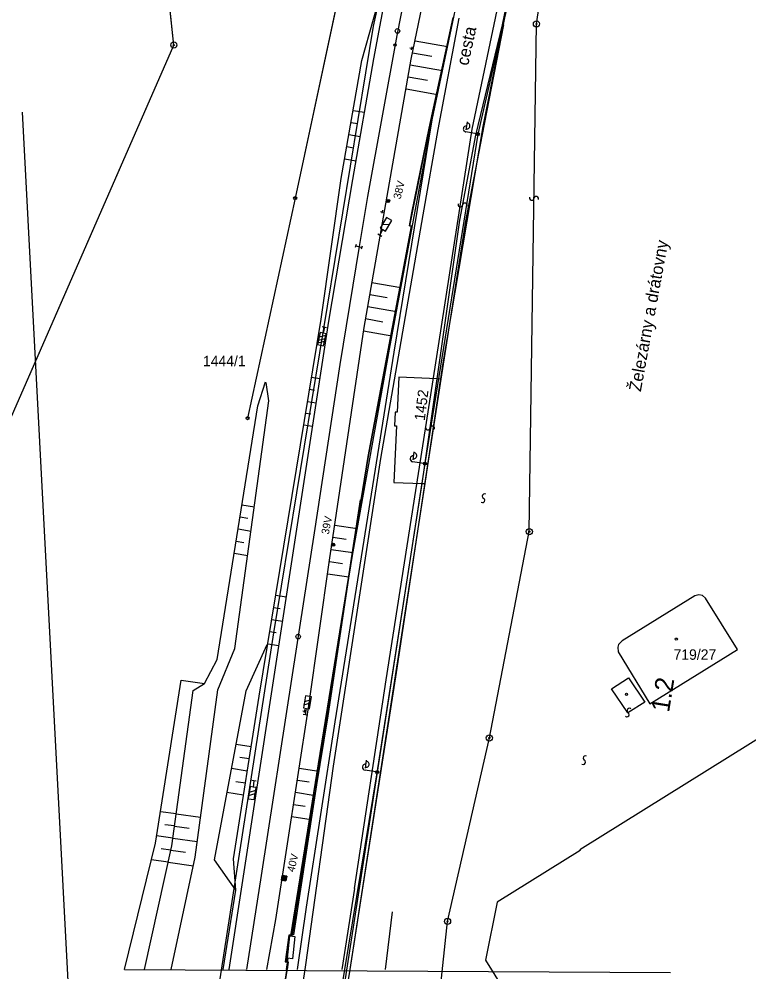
# Model space of a CAD drawing. Extents: x -469926 to -462499, y -1098642 to -1092733.
# Drawn here: x -465992.4 to -465873.6, y -1095577 to -1095421.7 of the extents above; entities that cross this region are included whole.
import ezdxf

# ---------------------------------------------------------------- set-up
doc = ezdxf.new("R2010")
doc.units = 0
for name, color, linetype in [('Vrstva 1', 7, 'Continuous'), ('Vrstva 10', 7, 'Continuous'), ('Vrstva 11', 7, 'Continuous'), ('Vrstva 12', 7, 'Continuous'), ('Vrstva 13', 7, 'Continuous'), ('Vrstva 14', 7, 'Continuous'), ('Vrstva 16', 7, 'Continuous'), ('Vrstva 18', 7, 'Continuous'), ('Vrstva 20', 7, 'Continuous'), ('Vrstva 24', 7, 'Continuous'), ('Vrstva 25', 7, 'Continuous'), ('Vrstva 26', 7, 'Continuous'), ('Vrstva 38', 7, 'Continuous'), ('Vrstva 4', 7, 'Continuous'), ('Vrstva 44', 7, 'Continuous'), ('Vrstva 48', 7, 'Continuous'), ('Vrstva 50', 7, 'Continuous'), ('Vrstva 51', 7, 'Continuous'), ('Vrstva 59', 7, 'Continuous'), ('Vrstva 6', 7, 'Continuous'), ('Vrstva 62', 7, 'Continuous'), ('Vrstva 63', 7, 'Continuous'), ('Vrstva 7', 7, 'Continuous'), ('Vrstva 9', 7, 'Continuous')]:
    doc.layers.add(name, color=color, linetype=linetype)

# ---------------------------------------------------------------- blocks, each defined once
blk = doc.blocks.new('BP')
at = {"layer": 'Vrstva 63'}
for p, q in [((-0.75, 0.75), (-0.75, -0.75)), ((0.75, 0.75), (-0.75, 0.75)), ((0.75, -0.75), (0.75, 0.75)), ((-0.75, -0.75), (0.75, -0.75))]:
    blk.add_line(p, q, dxfattribs=at)
blk.add_lwpolyline([(-0.75, 0.75), (0.75, 0.75), (0.75, -0.75), (-0.75, -0.75)], close=True, dxfattribs=at)

msp = doc.modelspace()

# ---------------------------------------------------------------- linework, layer by layer
at = {"layer": 'Vrstva 1'}
for p, q in [((-465967.24, -1095425.97), (-465971.8, -1095381.65)), ((-465913.73, -1095422.67), (-465907.28, -1095391.45)), ((-465925.67, -1095439.52), (-465921.76, -1095421.46)), ((-465924.19, -1095439.74), (-465920.77, -1095421.61)), ((-465917.02, -1095440.81), (-465913.5, -1095422.7)), ((-465913.5, -1095422.7), (-465913.73, -1095422.67)), ((-466002.02, -1095505.52), (-465967.24, -1095425.97)), ((-465928.47, -1095453.33), (-465925.67, -1095439.52)), ((-465926.61, -1095453.61), (-465924.19, -1095439.74)), ((-465919.69, -1095454.64), (-465917.02, -1095440.81)), ((-465933.53, -1095493.31), (-465926.61, -1095453.61)), ((-465928.84, -1095455.42), (-465928.47, -1095453.33)), ((-465923.68, -1095480.38), (-465919.69, -1095454.64)), ((-465935.6, -1095492.99), (-465928.55, -1095455.46)), ((-465928.55, -1095455.46), (-465928.84, -1095455.42)), ((-465930.58, -1095480.09), (-465930.86, -1095485.79)), ((-465924.36, -1095480.35), (-465930.58, -1095480.09)), ((-465925.86, -1095494.48), (-465923.68, -1095480.38)), ((-465923.68, -1095480.38), (-465924.36, -1095480.35)), ((-465931.2, -1095485.78), (-465931.31, -1095488)), ((-465930.86, -1095485.79), (-465931.2, -1095485.78)), ((-465930.97, -1095488.02), (-465931.42, -1095497.25)), ((-465931.31, -1095488), (-465930.97, -1095488.02)), ((-465943.67, -1095543.06), (-465935.6, -1095492.99)), ((-465941.25, -1095543.44), (-465933.53, -1095493.31)), ((-465926.32, -1095497.43), (-465925.86, -1095494.48)), ((-465933.56, -1095544.61), (-465926.32, -1095497.43)), ((-465931.42, -1095497.25), (-465926.82, -1095497.41)), ((-465926.82, -1095497.41), (-465926.32, -1095497.43)), ((-465882.41, -1095515.71), (-465894.22, -1095523.03)), ((-465881.76, -1095515.55), (-465882.41, -1095515.71)), ((-465881.12, -1095515.65), (-465881.76, -1095515.55)), ((-465880.63, -1095516.1), (-465881.12, -1095515.65)), ((-465875.42, -1095524.47), (-465880.63, -1095516.1)), ((-465894.22, -1095523.03), (-465894.8, -1095523.62)), ((-465894.8, -1095523.62), (-465894.96, -1095524.08)), ((-465894.96, -1095524.08), (-465894.88, -1095524.82)), ((-465889.71, -1095533.32), (-465875.42, -1095524.47)), ((-465894.88, -1095524.82), (-465889.71, -1095533.32)), ((-465854.7, -1095528.1), (-465901.13, -1095557.06)), ((-465948.16, -1095571.09), (-465943.67, -1095543.06)), ((-465945.74, -1095575.8), (-465941.25, -1095543.44)), ((-465938.6, -1095576.9), (-465933.56, -1095544.61)), ((-465901.13, -1095557.06), (-465901.05, -1095557.19)), ((-465901.05, -1095557.19), (-465914.6, -1095565.59)), ((-465914.6, -1095565.59), (-465916.48, -1095575.07)), ((-465948.91, -1095575.32), (-465948.46, -1095571.05)), ((-465948.46, -1095571.05), (-465948.16, -1095571.09)), ((-465955.24, -1095616.72), (-465948.61, -1095575.36)), ((-465952.21, -1095617.4), (-465945.74, -1095575.8)), ((-465948.61, -1095575.36), (-465948.91, -1095575.32)), ((-465916.48, -1095575.07), (-465913.44, -1095579.96)), ((-465942.38, -1095601.06), (-465938.6, -1095576.9))]:
    msp.add_line(p, q, dxfattribs=at)
at = {"layer": 'Vrstva 10'}
msp.add_line((-465974.19, -1095773.66), (-465991.91, -1095436.89), dxfattribs=at)
for points in [[(-465967.24, -1095425.97), (-465976.94, -1095334.51)], [(-465952.07, -1095576.59), (-465950.65, -1095568.42), (-465945.23, -1095533.57), (-465941.87, -1095509.89), (-465936.27, -1095471.99), (-465928.58, -1095428.26), (-465922.33, -1095398.12), (-465916.51, -1095371.31)], [(-465947.39, -1095567.29), (-465942.11, -1095535.24), (-465938.43, -1095510.65), (-465932.13, -1095475.52), (-465925.18, -1095438.16), (-465917.84, -1095403.34), (-465909.3, -1095375.08), (-465909.28, -1095373.39), (-465911.91, -1095371.23)], [(-465959.23, -1095576.59), (-465957.15, -1095563.68), (-465957.54, -1095558.56), (-465953.34, -1095532.03), (-465943.26, -1095470.65), (-465939.98, -1095447.7), (-465936.65, -1095428.47), (-465930.9, -1095408.23)], [(-465958.23, -1095576.59), (-465951.36, -1095531.65), (-465942.02, -1095470.94), (-465938.1, -1095447.88), (-465934.66, -1095428.22), (-465930.9, -1095408.23)], [(-466019.12, -1095600.74), (-466014.46, -1095585.88), (-466009.92, -1095570.59), (-466007.22, -1095520.04), (-466002.02, -1095505.52), (-465967.24, -1095425.97)], [(-465945.63, -1095566.44), (-465940.97, -1095536.23), (-465931.37, -1095475.99), (-465925.18, -1095438.16)], [(-465972.03, -1095576.59), (-465967.56, -1095556.43), (-465964.11, -1095531.15), (-465962.22, -1095530), (-465960.17, -1095526.09), (-465953.56, -1095484.73), (-465952.33, -1095480.83)], [(-465967.66, -1095576.59), (-465963.76, -1095558.3), (-465960.1, -1095531.03), (-465957.28, -1095524.28), (-465951.77, -1095483.94), (-465952.23, -1095480.93)], [(-465936.9, -1095500.08), (-465947.76, -1095570.94), (-465948.51, -1095571), (-465949.1, -1095575.35), (-465948.6, -1095575.35), (-465948.81, -1095576.59)], [(-465957.15, -1095563.68), (-465960.63, -1095558.7), (-465955.48, -1095531.17), (-465952.04, -1095523.65)], [(-465975.27, -1095576.59), (-465970.24, -1095556.02), (-465966.05, -1095529.47), (-465962.22, -1095530)], [(-465947.1, -1095576.59), (-465945.63, -1095566.44)], [(-465947.39, -1095567.29), (-465948.04, -1095571.15)], [(-465948.73, -1095574.73), (-465948.37, -1095571.11), (-465947.54, -1095571.21), (-465947.9, -1095574.82), (-465948.73, -1095574.73)], [(-465948.65, -1095574.74), (-465948.96, -1095576.59)]]:
    msp.add_lwpolyline(points, dxfattribs=at)
at = {"layer": 'Vrstva 11'}
for p, q in [((-465932.56, -1095451.47), (-465932.24, -1095451.15)), ((-465932.43, -1095451.61), (-465932.11, -1095451.28)), ((-465941.52, -1095507.47), (-465941.2, -1095507.15)), ((-465941.39, -1095507.61), (-465941.06, -1095507.28)), ((-465949.59, -1095561.9), (-465949.02, -1095561.49)), ((-465949.55, -1095561.64), (-465949.28, -1095561.45)), ((-465949.33, -1095561.94), (-465949.06, -1095561.75))]:
    msp.add_line(p, q, dxfattribs=at)
for points in [[(-465921.76, -1095421.46), (-465925.67, -1095439.52), (-465928.84, -1095455.42), (-465928.55, -1095455.46), (-465935.6, -1095492.99), (-465943.67, -1095543.06), (-465948.16, -1095571.09), (-465948.46, -1095571.05), (-465948.91, -1095575.32), (-465948.61, -1095575.36), (-465955.24, -1095616.72), (-465955.24, -1095616.72), (-465962.74, -1095658.01), (-465964.58, -1095665.42), (-465969.39, -1095684.81), (-465969.68, -1095684.74), (-465970.6, -1095688.75), (-465970.3, -1095688.82), (-465971.38, -1095693.06), (-465977.62, -1095712.87), (-465982.79, -1095725.32), (-465998.48, -1095759.06), (-466003.25, -1095767.15), (-466010.97, -1095777.64)], [(-465949.51, -1095561.41), (-465949.02, -1095561.49), (-465949.1, -1095561.98), (-465949.59, -1095561.9), (-465949.51, -1095561.41)]]:
    msp.add_lwpolyline(points, dxfattribs=at)
msp.add_lwpolyline([(-465949.51, -1095561.41), (-465949.02, -1095561.49), (-465949.1, -1095561.98), (-465949.59, -1095561.9)], close=True, dxfattribs=at)
for centre in [(-465932.33, -1095451.38), (-465941.29, -1095507.38)]:
    msp.add_circle(centre, 0.25, dxfattribs=at)
at = {"layer": 'Vrstva 12'}
for p, q in [((-465928.79, -1095426.45), (-465928.3, -1095426.55)), ((-465928.49, -1095426.25), (-465928.59, -1095426.74)), ((-465928.54, -1095426.5), (-465928.54, -1095426.5)), ((-465933.56, -1095453.09), (-465933.07, -1095453.18)), ((-465933.26, -1095452.89), (-465933.36, -1095453.38)), ((-465933.31, -1095453.14), (-465933.31, -1095453.14)), ((-465946.23, -1095534.44), (-465945.73, -1095534.51)), ((-465945.94, -1095534.23), (-465946.02, -1095534.72)), ((-465945.98, -1095534.47), (-465945.98, -1095534.47))]:
    msp.add_line(p, q, dxfattribs=at)
for points in [[(-465944.35, -1095341.15), (-465925.8, -1095352.02), (-465931.47, -1095377.34), (-465939.86, -1095415.32), (-465947.48, -1095450.91), (-465955.23, -1095486.77)], [(-465938.54, -1095576.59), (-465936.52, -1095563.65), (-465930.98, -1095528.17), (-465923.38, -1095477.82), (-465916.85, -1095439.26), (-465907.3, -1095391.2), (-465890.99, -1095388.95)]]:
    msp.add_lwpolyline(points, dxfattribs=at)
at = {"layer": 'Vrstva 13'}
for p, q in [((-465918.67, -1095439.69), (-465911.39, -1095405.11)), ((-465924.4, -1095476.72), (-465918.67, -1095439.69)), ((-465932.67, -1095529.37), (-465924.4, -1095476.72)), ((-465937.82, -1095563.37), (-465932.67, -1095529.37))]:
    msp.add_line(p, q, dxfattribs=at)
msp.add_lwpolyline([(-465937.82, -1095563.37), (-465939.89, -1095576.59)], dxfattribs=at)
at = {"layer": 'Vrstva 14'}
for p, q in [((-465906.33, -1095390.72), (-465917.73, -1095440.49)), ((-465917.73, -1095440.49), (-465926.35, -1095494.17)), ((-465926.35, -1095494.17), (-465934.13, -1095544.42)), ((-465934.13, -1095544.42), (-465942.83, -1095600.68))]:
    msp.add_line(p, q, dxfattribs=at)
at = {"layer": 'Vrstva 16'}
for p, q in [((-465939.86, -1095415.32), (-465947.48, -1095450.91)), ((-465939.86, -1095415.32), (-465947.48, -1095450.91)), ((-465939.86, -1095415.32), (-465947.48, -1095450.91)), ((-465947.48, -1095450.91), (-465955.23, -1095486.77)), ((-465947.48, -1095450.91), (-465955.23, -1095486.77)), ((-465947.48, -1095450.91), (-465955.23, -1095486.77))]:
    msp.add_line(p, q, dxfattribs=at)
at = {"layer": 'Vrstva 18'}
for p, q in [((-465937.63, -1095458.92), (-465937.5, -1095458.44)), ((-465937.56, -1095458.68), (-465936.6, -1095458.93)), ((-465937.08, -1095458.8), (-465937.08, -1095458.8)), ((-465936.66, -1095459.17), (-465936.53, -1095458.68))]:
    msp.add_line(p, q, dxfattribs=at)
at = {"layer": 'Vrstva 20'}
for p, q in [((-465933.25, -1095455.15), (-465932.13, -1095455.22)), ((-465934.02, -1095456.73), (-465933.37, -1095457.1)), ((-465933.69, -1095456.92), (-465933.69, -1095456.92)), ((-465942.49, -1095473.27), (-465943.57, -1095473.55)), ((-465942.36, -1095472.02), (-465943.09, -1095471.86)), ((-465942.73, -1095471.94), (-465942.73, -1095471.94)), ((-465942.7, -1095474.25), (-465943.78, -1095474.53)), ((-465943.68, -1095474.04), (-465942.6, -1095473.76)), ((-465946.06, -1095533.47), (-465944.99, -1095533.13)), ((-465944.91, -1095532.64), (-465945.98, -1095532.98)), ((-465946.17, -1095534.97), (-465945.43, -1095535.09)), ((-465945.8, -1095535.03), (-465945.8, -1095535.03)), ((-465953.82, -1095545.91), (-465954.56, -1095545.8)), ((-465954.19, -1095545.86), (-465954.19, -1095545.86)), ((-465953.92, -1095547.42), (-465954.98, -1095547.76)), ((-465955.06, -1095548.25), (-465953.99, -1095547.91))]:
    msp.add_line(p, q, dxfattribs=at)
for points in [[(-465933.69, -1095456.92), (-465933.19, -1095456.05), (-465932.76, -1095456.3), (-465931.76, -1095454.57), (-465932.62, -1095454.07), (-465933.62, -1095455.8), (-465933.19, -1095456.05)], [(-465942.73, -1095471.94), (-465942.93, -1095472.92), (-465943.42, -1095472.82), (-465943.83, -1095474.78), (-465942.85, -1095474.98), (-465942.44, -1095473.02), (-465942.93, -1095472.92)], [(-465945.8, -1095535.03), (-465945.64, -1095534.04), (-465945.15, -1095534.12), (-465944.83, -1095532.15), (-465945.82, -1095531.99), (-465946.14, -1095533.96), (-465945.64, -1095534.04)], [(-465954.19, -1095545.86), (-465954.34, -1095546.85), (-465954.83, -1095546.77), (-465955.13, -1095548.75), (-465954.14, -1095548.9), (-465953.84, -1095546.92), (-465954.34, -1095546.85)]]:
    msp.add_lwpolyline(points, dxfattribs=at)
at = {"layer": 'Vrstva 24'}
for centre, radius in [((-465908.18, -1095422.52), 0.5), ((-465908.18, -1095422.52), 0.1), ((-465967.24, -1095425.97), 0.5), ((-465967.24, -1095425.97), 0.1), ((-465909.35, -1095505.24), 0.5), ((-465909.35, -1095505.24), 0.1), ((-465915.85, -1095538.86), 0.5), ((-465915.85, -1095538.86), 0.1), ((-465922.67, -1095568.75), 0.5), ((-465922.67, -1095568.75), 0.1)]:
    msp.add_circle(centre, radius, dxfattribs=at)
at = {"layer": 'Vrstva 25'}
for centre in [(-465885.41, -1095522.75), (-465893.53, -1095531.76)]:
    msp.add_circle(centre, 0.175, dxfattribs=at)
at = {"layer": 'Vrstva 26'}
for p, q in [((-465919.63, -1095439.78), (-465919.4, -1095438.51)), ((-465917.97, -1095440.44), (-465919.69, -1095440.13)), ((-465917.7, -1095440.74), (-465917.95, -1095440.38)), ((-465917.53, -1095440.65), (-465917.8, -1095440.25)), ((-465928.28, -1095493.53), (-465928.09, -1095492.24)), ((-465926.6, -1095494.13), (-465928.33, -1095493.87)), ((-465926.31, -1095494.41), (-465926.58, -1095494.06)), ((-465926.15, -1095494.32), (-465926.44, -1095493.93)), ((-465936.05, -1095543.78), (-465935.86, -1095542.49)), ((-465934.37, -1095544.38), (-465936.1, -1095544.12)), ((-465934.09, -1095544.66), (-465934.35, -1095544.31)), ((-465933.93, -1095544.57), (-465934.21, -1095544.18))]:
    msp.add_line(p, q, dxfattribs=at)
for centre in [(-465917.73, -1095440.49), (-465917.73, -1095440.49), (-465947.48, -1095450.91), (-465955.23, -1095486.77), (-465926.35, -1095494.17), (-465926.35, -1095494.17), (-465934.13, -1095544.42), (-465934.13, -1095544.42)]:
    msp.add_circle(centre, 0.25, dxfattribs=at)
for centre, start, end in [((-465919.6, -1095439.64), 79.6322, 259.6322), ((-465919.51, -1095439.15), 258.9296, 80.3348), ((-465928.26, -1095493.38), 81.5644, 261.5644), ((-465928.18, -1095492.88), 260.8618, 82.267), ((-465936.03, -1095543.63), 81.5644, 261.5644), ((-465935.95, -1095543.14), 260.8618, 82.267)]:
    msp.add_arc(centre, 0.5, start, end, dxfattribs=at)
at = {"layer": 'Vrstva 38'}
msp.add_line((-465931.23, -1095425.98), (-465931.23, -1095425.98), dxfattribs=at)
msp.add_circle((-465931.23, -1095425.98), 0.2, dxfattribs=at)
at = {"layer": 'Vrstva 4'}
for p, q in [((-465908.18, -1095422.52), (-465903.5, -1095390.9)), ((-465918.06, -1095440.66), (-465913.73, -1095422.67)), ((-465909.35, -1095505.24), (-465908.18, -1095422.52)), ((-465920.69, -1095454.49), (-465918.06, -1095440.66)), ((-465924.36, -1095480.35), (-465920.69, -1095454.49)), ((-465926.36, -1095494.4), (-465924.36, -1095480.35)), ((-465926.82, -1095497.41), (-465926.36, -1095494.4)), ((-465934.1, -1095544.53), (-465926.82, -1095497.41)), ((-465915.85, -1095538.86), (-465909.35, -1095505.24)), ((-465895.96, -1095530.87), (-465893.19, -1095529.07)), ((-465893.19, -1095529.07), (-465890.56, -1095533.05)), ((-465893.29, -1095534.74), (-465895.96, -1095530.87)), ((-465890.56, -1095533.05), (-465893.29, -1095534.74)), ((-465922.67, -1095568.75), (-465915.85, -1095538.86)), ((-465943.4, -1095600.83), (-465934.1, -1095544.53)), ((-465928.76, -1095625.36), (-465922.67, -1095568.75))]:
    msp.add_line(p, q, dxfattribs=at)
at = {"layer": 'Vrstva 44'}
for p, q in [((-465934.74, -1095422.91), (-465922.25, -1095367.97)), ((-465950.94, -1095521.75), (-465934.74, -1095422.91)), ((-465966.28, -1095620.57), (-465950.94, -1095521.75))]:
    msp.add_line(p, q, dxfattribs=at)
at = {"layer": 'Vrstva 48'}
for p, q in [((-465927.96, -1095425.27), (-465922.66, -1095426.2)), ((-465928.36, -1095427.22), (-465925.21, -1095427.78)), ((-465928.74, -1095429.19), (-465923.48, -1095430.11)), ((-465929.09, -1095431.16), (-465925.93, -1095431.71)), ((-465929.43, -1095433.13), (-465924.31, -1095434.03)), ((-465938.06, -1095436.61), (-465936.18, -1095436.93)), ((-465938.4, -1095438.58), (-465937.28, -1095438.77)), ((-465938.74, -1095440.55), (-465936.88, -1095440.87)), ((-465939.08, -1095442.52), (-465937.96, -1095442.71)), ((-465939.42, -1095444.49), (-465937.56, -1095444.81)), ((-465934.98, -1095464.64), (-465930.26, -1095465.47)), ((-465935.32, -1095466.61), (-465932.52, -1095467.11)), ((-465935.67, -1095468.58), (-465930.99, -1095469.4)), ((-465936.01, -1095470.55), (-465933.21, -1095471.04)), ((-465936.35, -1095472.52), (-465931.73, -1095473.34)), ((-465944.81, -1095480.08), (-465943.46, -1095480.3)), ((-465945.14, -1095482.05), (-465944.33, -1095482.19)), ((-465945.46, -1095484.03), (-465944.07, -1095484.26)), ((-465945.77, -1095485.94), (-465944.93, -1095486.08)), ((-465946.09, -1095487.85), (-465944.66, -1095488.08)), ((-465956.14, -1095500.86), (-465954.12, -1095501.18)), ((-465956.46, -1095502.83), (-465955.19, -1095503.04)), ((-465941.03, -1095504.18), (-465937.36, -1095504.72)), ((-465956.77, -1095504.81), (-465954.66, -1095505.15)), ((-465957.09, -1095506.78), (-465955.82, -1095506.99)), ((-465941.32, -1095506.16), (-465939.19, -1095506.47)), ((-465957.4, -1095508.76), (-465955.21, -1095509.11)), ((-465941.61, -1095508.14), (-465938.07, -1095508.66)), ((-465941.9, -1095510.12), (-465939.78, -1095510.43)), ((-465942.18, -1095512.1), (-465938.72, -1095512.61)), ((-465950.64, -1095515.61), (-465948.93, -1095515.89)), ((-465950.97, -1095517.58), (-465949.92, -1095517.75)), ((-465951.29, -1095519.55), (-465949.54, -1095519.84)), ((-465951.62, -1095521.53), (-465950.56, -1095521.7)), ((-465951.94, -1095523.5), (-465950.15, -1095523.79)), ((-465954.65, -1095540.3), (-465957.11, -1095539.91)), ((-465954.96, -1095542.27), (-465956.51, -1095542.03)), ((-465955.28, -1095544.25), (-465957.85, -1095543.84)), ((-465946.82, -1095543.76), (-465943.6, -1095544.26)), ((-465955.59, -1095546.23), (-465957.13, -1095545.98)), ((-465947.12, -1095545.74), (-465945.22, -1095546.03)), ((-465955.9, -1095548.2), (-465958.59, -1095547.77)), ((-465947.43, -1095547.71), (-465944.25, -1095548.21)), ((-465966.85, -1095551.22), (-465969.42, -1095550.87)), ((-465947.74, -1095549.69), (-465945.83, -1095549.98)), ((-465966.85, -1095551.23), (-465962.88, -1095551.77)), ((-465948.05, -1095551.66), (-465944.9, -1095552.15)), ((-465967.12, -1095553.2), (-465968.71, -1095552.99)), ((-465967.12, -1095553.21), (-465964.74, -1095553.54)), ((-465967.39, -1095555.19), (-465970.05, -1095554.82)), ((-465967.39, -1095555.19), (-465963.42, -1095555.74)), ((-465967.72, -1095557.16), (-465969.32, -1095556.94)), ((-465967.72, -1095557.16), (-465965.34, -1095557.49)), ((-465968.16, -1095559.11), (-465970.9, -1095558.73)), ((-465968.16, -1095559.12), (-465964.05, -1095559.68))]:
    msp.add_line(p, q, dxfattribs=at)
at = {"layer": 'Vrstva 51'}
for centre, radius, start, end in [((-465908.95, -1095450.87), 0.376, 162.7304, 349.0415), ((-465908.21, -1095451.01), 0.377, 342.0543, 169.7175), ((-465920.59, -1095451.97), 0.376, 162.7304, 349.0415), ((-465919.85, -1095452.11), 0.377, 342.0543, 169.7175), ((-465925.87, -1095488.28), 0.376, 162.7304, 349.0415), ((-465925.13, -1095488.42), 0.377, 342.0543, 169.7175), ((-465916.63, -1095499.47), 0.376, 56.4604, 242.7715), ((-465916.97, -1095500.14), 0.377, 235.7843, 63.4475), ((-465893.46, -1095535.03), 0.377, 229.4443, 57.1075), ((-465893.05, -1095534.4), 0.376, 50.1204, 236.4315), ((-465900.56, -1095542.8), 0.377, 235.7843, 63.4475), ((-465900.22, -1095542.13), 0.376, 56.4604, 242.7715)]:
    msp.add_arc(centre, radius, start, end, dxfattribs=at)
at = {"layer": 'Vrstva 59'}
for p, q in [((-465928.79, -1095426.45), (-465928.3, -1095426.55)), ((-465928.49, -1095426.25), (-465928.59, -1095426.74)), ((-465928.54, -1095426.5), (-465928.54, -1095426.5)), ((-465933.56, -1095453.09), (-465933.07, -1095453.18)), ((-465933.26, -1095452.89), (-465933.36, -1095453.38)), ((-465933.31, -1095453.14), (-465933.31, -1095453.14)), ((-465946.23, -1095534.44), (-465945.73, -1095534.51)), ((-465945.94, -1095534.23), (-465946.02, -1095534.72)), ((-465945.98, -1095534.47), (-465945.98, -1095534.47))]:
    msp.add_line(p, q, dxfattribs=at)
at = {"layer": 'Vrstva 6'}
msp.add_line((-465937.08, -1095458.8), (-465937.08, -1095458.8), dxfattribs=at)
for points in [[(-465879.94, -1095189.89), (-465887.26, -1095223.02), (-465893.73, -1095252.34), (-465900.11, -1095281.27), (-465906.51, -1095310.29), (-465913.04, -1095339.79), (-465917.39, -1095359.45), (-465919.23, -1095367.68), (-465926.42, -1095401.47), (-465930.94, -1095424.43), (-465935.69, -1095450.66), (-465937.08, -1095458.8), (-465940.19, -1095478.04), (-465944.39, -1095505.45), (-465947.95, -1095528.58), (-465953.02, -1095561.25), (-465955.4, -1095576.59)], [(-465932.79, -1095576.59), (-465931.65, -1095567.17)]]:
    msp.add_lwpolyline(points, dxfattribs=at)
for centre in [(-465930.81, -1095423.68), (-465946.99, -1095522.35)]:
    msp.add_circle(centre, 0.375, dxfattribs=at)
at = {"layer": 'Vrstva 62'}
msp.add_line((-465975.27, -1095576.59), (-465886.34, -1095577.05), dxfattribs=at)

# ---------------------------------------------------------------- block references
at = {"layer": 'Vrstva 11', "xscale": 0.4999999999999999, "yscale": 0.49999999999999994, "rotation": 171.17622461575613}
msp.add_blockref('BP', (-465949.29, -1095561.69), dxfattribs=at)

# ---------------------------------------------------------------- texts
at = {"layer": 'Vrstva 11'}
for s, rotation, p in [('38V', 76.0009, (-465930.32, -1095451.17)), ('39V', 79.0762, (-465942.01, -1095505.78)), ('40V', 76.6952, (-465947.62, -1095560.79))]:
    msp.add_text(s, height=1.25, rotation=rotation, dxfattribs=at).set_placement(p)
at = {"layer": 'Vrstva 13'}
msp.add_text('cesta', height=2, rotation=77.5801, dxfattribs=at).set_placement((-465919.32, -1095429.43))
at = {"layer": 'Vrstva 50'}
for s, p in [('1444/1', (-465962.5, -1095478.3)), ('719/27', (-465885.86, -1095526.12))]:
    msp.add_text(s, height=1.7, dxfattribs=at).set_placement(p)
msp.add_text('1452', height=1.7, rotation=82.791, dxfattribs=at).set_placement((-465926.39, -1095487.24))
at = {"layer": 'Vrstva 7'}
msp.add_text('1.2', height=3, rotation=80.8819, dxfattribs=at).set_placement((-465886.6, -1095534.78))
at = {"layer": 'Vrstva 9'}
msp.add_text('Železárny a drátovny', height=2, rotation=79.6507, dxfattribs=at).set_placement((-465891.19, -1095482.53))

doc.saveas('drawing.dxf')
